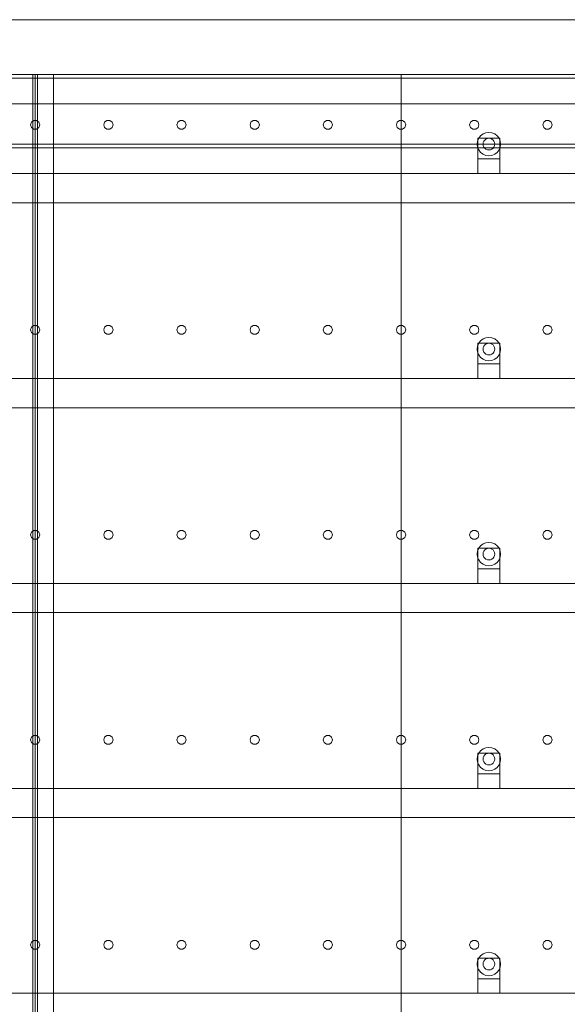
# Model space of a CAD drawing. Header units: millimetres. Extents: x -2233 to 61924, y -68080 to 6847.
# Tile 1014 of 1056: x 54440 to 55188, y 1655 to 3000. Entities that reach past the tile are written whole.
import ezdxf

# ---------------------------------------------------------------- set-up
doc = ezdxf.new("R2010")
doc.units = ezdxf.units.MM
doc.layers.add('lateral_secador', color=7, linetype='Continuous', lineweight=0)

msp = doc.modelspace()

# ---------------------------------------------------------------- linework, layer by layer
at = {"layer": 'lateral_secador'}
for p, q in [((54211.134, 3000), (55211.134, 3000)), ((40461.134, 2925), (60461.134, 2925)), ((40461.134, 2920), (60461.134, 2920)), ((54036.134, 2925), (54461.134, 2925)), ((54211.134, 2925), (55211.134, 2925)), ((54458.134, 2925), (54464.134, 2925)), ((54458.134, 2925), (54458.134, 60)), ((54461.134, 0), (54461.134, 2925)), ((54461.134, 2925), (54486.134, 2925)), ((54461.134, 1400), (54461.134, 2925)), ((54464.134, 60), (54464.134, 2925)), ((54486.134, 0), (54486.134, 2925)), ((54486.134, 2925), (54961.134, 2925)), ((54486.134, 1400), (54486.134, 2925)), ((54961.134, 0), (54961.134, 2925)), ((54961.134, 2925), (55461.134, 2925)), ((54961.134, 2925), (54961.134, 410)), ((40461.134, 2885), (60461.134, 2885)), ((54455.997, 2860.082), (54454.784, 2856.35)), ((54454.784, 2856.35), (54455.997, 2852.618)), ((54459.172, 2862.389), (54455.997, 2860.082)), ((54455.997, 2852.618), (54459.172, 2850.311)), ((54463.096, 2862.389), (54459.172, 2862.389)), ((54466.271, 2860.082), (54463.096, 2862.389)), ((54463.096, 2850.311), (54466.271, 2852.618)), ((54467.484, 2856.35), (54466.271, 2860.082)), ((54466.271, 2852.618), (54467.484, 2856.35)), ((54555.997, 2860.082), (54554.784, 2856.35)), ((54554.784, 2856.35), (54555.997, 2852.618)), ((54559.172, 2862.389), (54555.997, 2860.082)), ((54555.997, 2852.618), (54559.172, 2850.311)), ((54563.096, 2862.389), (54559.172, 2862.389)), ((54566.271, 2860.082), (54563.096, 2862.389)), ((54563.096, 2850.311), (54566.271, 2852.618)), ((54567.484, 2856.35), (54566.271, 2860.082)), ((54566.271, 2852.618), (54567.484, 2856.35)), ((54655.997, 2860.082), (54654.784, 2856.35)), ((54654.784, 2856.35), (54655.997, 2852.618)), ((54659.172, 2862.389), (54655.997, 2860.082)), ((54655.997, 2852.618), (54659.172, 2850.311)), ((54663.096, 2862.389), (54659.172, 2862.389)), ((54666.271, 2860.082), (54663.096, 2862.389)), ((54663.096, 2850.311), (54666.271, 2852.618)), ((54667.484, 2856.35), (54666.271, 2860.082)), ((54666.271, 2852.618), (54667.484, 2856.35)), ((54755.997, 2860.082), (54754.784, 2856.35)), ((54754.784, 2856.35), (54755.997, 2852.618)), ((54759.172, 2862.389), (54755.997, 2860.082)), ((54755.997, 2852.618), (54759.172, 2850.311)), ((54763.096, 2862.389), (54759.172, 2862.389)), ((54766.271, 2860.082), (54763.096, 2862.389)), ((54763.096, 2850.311), (54766.271, 2852.618)), ((54767.484, 2856.35), (54766.271, 2860.082)), ((54766.271, 2852.618), (54767.484, 2856.35)), ((54855.997, 2860.082), (54854.784, 2856.35)), ((54854.784, 2856.35), (54855.997, 2852.618)), ((54859.172, 2862.389), (54855.997, 2860.082)), ((54855.997, 2852.618), (54859.172, 2850.311)), ((54863.096, 2862.389), (54859.172, 2862.389)), ((54866.271, 2860.082), (54863.096, 2862.389)), ((54863.096, 2850.311), (54866.271, 2852.618)), ((54867.484, 2856.35), (54866.271, 2860.082)), ((54866.271, 2852.618), (54867.484, 2856.35)), ((54955.997, 2860.082), (54954.784, 2856.35)), ((54954.784, 2856.35), (54955.997, 2852.618)), ((54959.172, 2862.389), (54955.997, 2860.082)), ((54955.997, 2852.618), (54959.172, 2850.311)), ((54963.096, 2862.389), (54959.172, 2862.389)), ((54966.271, 2860.082), (54963.096, 2862.389)), ((54963.096, 2850.311), (54966.271, 2852.618)), ((54967.484, 2856.35), (54966.271, 2860.082)), ((54966.271, 2852.618), (54967.484, 2856.35)), ((55055.997, 2860.082), (55054.784, 2856.35)), ((55054.784, 2856.35), (55055.997, 2852.618)), ((55059.172, 2862.389), (55055.997, 2860.082)), ((55055.997, 2852.618), (55059.172, 2850.311)), ((55063.096, 2862.389), (55059.172, 2862.389)), ((55066.271, 2860.082), (55063.096, 2862.389)), ((55063.096, 2850.311), (55066.271, 2852.618)), ((55067.484, 2856.35), (55066.271, 2860.082)), ((55066.271, 2852.618), (55067.484, 2856.35)), ((55155.997, 2860.082), (55154.784, 2856.35)), ((55154.784, 2856.35), (55155.997, 2852.618)), ((55159.172, 2862.389), (55155.997, 2860.082)), ((55155.997, 2852.618), (55159.172, 2850.311)), ((55163.096, 2862.389), (55159.172, 2862.389)), ((55166.271, 2860.082), (55163.096, 2862.389)), ((55163.096, 2850.311), (55166.271, 2852.618)), ((55167.484, 2856.35), (55166.271, 2860.082)), ((55166.271, 2852.618), (55167.484, 2856.35)), ((54459.172, 2850.311), (54463.096, 2850.311)), ((54559.172, 2850.311), (54563.096, 2850.311)), ((54659.172, 2850.311), (54663.096, 2850.311)), ((54759.172, 2850.311), (54763.096, 2850.311)), ((54859.172, 2850.311), (54863.096, 2850.311)), ((54959.172, 2850.311), (54963.096, 2850.311)), ((55059.172, 2850.311), (55063.096, 2850.311)), ((55067.277, 2838), (55065.679, 2834.141)), ((55066.134, 2838), (55096.134, 2838)), ((55066.134, 2838), (55066.134, 2810)), ((55069.82, 2841.314), (55067.277, 2838)), ((55073.134, 2843.856), (55069.82, 2841.314)), ((55076.993, 2845.455), (55073.134, 2843.856)), ((55081.134, 2846), (55076.993, 2845.455)), ((55081.134, 2838), (55079.063, 2837.727)), ((55085.275, 2845.455), (55081.134, 2846)), ((55083.204, 2837.727), (55081.134, 2838)), ((55089.134, 2843.856), (55085.275, 2845.455)), ((55092.448, 2841.314), (55089.134, 2843.856)), ((55094.99, 2838), (55092.448, 2841.314)), ((55096.589, 2834.141), (55094.99, 2838)), ((55096.134, 2810), (55096.134, 2838)), ((55159.172, 2850.311), (55163.096, 2850.311)), ((40461.134, 2830), (60461.134, 2830)), ((40461.134, 2825), (60461.134, 2825)), ((55065.679, 2834.141), (55065.134, 2830)), ((55065.134, 2830), (55065.679, 2825.859)), ((55065.679, 2825.859), (55067.277, 2822)), ((55073.406, 2832.071), (55073.134, 2830)), ((55073.134, 2830), (55073.406, 2827.929)), ((55074.206, 2834), (55073.406, 2832.071)), ((55073.406, 2827.929), (55074.206, 2826)), ((55075.477, 2835.657), (55074.206, 2834)), ((55074.206, 2826), (55075.477, 2824.343)), ((55077.134, 2836.928), (55075.477, 2835.657)), ((55079.063, 2837.727), (55077.134, 2836.928)), ((55085.134, 2836.928), (55083.204, 2837.727)), ((55086.791, 2835.657), (55085.134, 2836.928)), ((55088.062, 2834), (55086.791, 2835.657)), ((55086.791, 2824.343), (55088.062, 2826)), ((55088.861, 2832.071), (55088.062, 2834)), ((55088.062, 2826), (55088.861, 2827.929)), ((55089.134, 2830), (55088.861, 2832.071)), ((55088.861, 2827.929), (55089.134, 2830)), ((55094.99, 2822), (55096.589, 2825.859)), ((55097.134, 2830), (55096.589, 2834.141)), ((55096.589, 2825.859), (55097.134, 2830)), ((55067.277, 2822), (55069.82, 2818.686)), ((55069.82, 2818.686), (55073.134, 2816.144)), ((55073.134, 2816.144), (55076.993, 2814.545)), ((55075.477, 2824.343), (55077.134, 2823.072)), ((55076.993, 2814.545), (55081.134, 2814)), ((55077.134, 2823.072), (55079.063, 2822.273)), ((55079.063, 2822.273), (55081.134, 2822)), ((55081.134, 2822), (55083.204, 2822.273)), ((55081.134, 2814), (55085.275, 2814.545)), ((55083.204, 2822.273), (55085.134, 2823.072)), ((55085.134, 2823.072), (55086.791, 2824.343)), ((55085.275, 2814.545), (55089.134, 2816.144)), ((55089.134, 2816.144), (55092.448, 2818.686)), ((55092.448, 2818.686), (55094.99, 2822)), ((55066.134, 2810), (55096.134, 2810)), ((55066.134, 2810), (55066.134, 2790)), ((55096.134, 2790), (55096.134, 2810)), ((40811.134, 2790), (60111.134, 2790)), ((55066.134, 2790), (55096.134, 2790)), ((40811.134, 2750), (60111.134, 2750)), ((54455.997, 2580.082), (54454.784, 2576.35)), ((54454.784, 2576.35), (54455.997, 2572.618)), ((54459.172, 2582.389), (54455.997, 2580.082)), ((54455.997, 2572.618), (54459.172, 2570.311)), ((54463.096, 2582.389), (54459.172, 2582.389)), ((54459.172, 2570.311), (54463.096, 2570.311)), ((54466.271, 2580.082), (54463.096, 2582.389)), ((54463.096, 2570.311), (54466.271, 2572.618)), ((54467.484, 2576.35), (54466.271, 2580.082)), ((54466.271, 2572.618), (54467.484, 2576.35)), ((54555.997, 2580.082), (54554.784, 2576.35)), ((54554.784, 2576.35), (54555.997, 2572.618)), ((54559.172, 2582.389), (54555.997, 2580.082)), ((54555.997, 2572.618), (54559.172, 2570.311)), ((54563.096, 2582.389), (54559.172, 2582.389)), ((54559.172, 2570.311), (54563.096, 2570.311)), ((54566.271, 2580.082), (54563.096, 2582.389)), ((54563.096, 2570.311), (54566.271, 2572.618)), ((54567.484, 2576.35), (54566.271, 2580.082)), ((54566.271, 2572.618), (54567.484, 2576.35)), ((54655.997, 2580.082), (54654.784, 2576.35)), ((54654.784, 2576.35), (54655.997, 2572.618)), ((54659.172, 2582.389), (54655.997, 2580.082)), ((54655.997, 2572.618), (54659.172, 2570.311)), ((54663.096, 2582.389), (54659.172, 2582.389)), ((54659.172, 2570.311), (54663.096, 2570.311)), ((54666.271, 2580.082), (54663.096, 2582.389)), ((54663.096, 2570.311), (54666.271, 2572.618)), ((54667.484, 2576.35), (54666.271, 2580.082)), ((54666.271, 2572.618), (54667.484, 2576.35)), ((54755.997, 2580.082), (54754.784, 2576.35)), ((54754.784, 2576.35), (54755.997, 2572.618)), ((54759.172, 2582.389), (54755.997, 2580.082)), ((54755.997, 2572.618), (54759.172, 2570.311)), ((54763.096, 2582.389), (54759.172, 2582.389)), ((54759.172, 2570.311), (54763.096, 2570.311)), ((54766.271, 2580.082), (54763.096, 2582.389)), ((54763.096, 2570.311), (54766.271, 2572.618)), ((54767.484, 2576.35), (54766.271, 2580.082)), ((54766.271, 2572.618), (54767.484, 2576.35)), ((54855.997, 2580.082), (54854.784, 2576.35)), ((54854.784, 2576.35), (54855.997, 2572.618)), ((54859.172, 2582.389), (54855.997, 2580.082)), ((54855.997, 2572.618), (54859.172, 2570.311)), ((54863.096, 2582.389), (54859.172, 2582.389)), ((54859.172, 2570.311), (54863.096, 2570.311)), ((54866.271, 2580.082), (54863.096, 2582.389)), ((54863.096, 2570.311), (54866.271, 2572.618)), ((54867.484, 2576.35), (54866.271, 2580.082)), ((54866.271, 2572.618), (54867.484, 2576.35)), ((54955.997, 2580.082), (54954.784, 2576.35)), ((54954.784, 2576.35), (54955.997, 2572.618)), ((54959.172, 2582.389), (54955.997, 2580.082)), ((54955.997, 2572.618), (54959.172, 2570.311)), ((54963.096, 2582.389), (54959.172, 2582.389)), ((54959.172, 2570.311), (54963.096, 2570.311)), ((54966.271, 2580.082), (54963.096, 2582.389)), ((54963.096, 2570.311), (54966.271, 2572.618)), ((54967.484, 2576.35), (54966.271, 2580.082)), ((54966.271, 2572.618), (54967.484, 2576.35)), ((55055.997, 2580.082), (55054.784, 2576.35)), ((55054.784, 2576.35), (55055.997, 2572.618)), ((55059.172, 2582.389), (55055.997, 2580.082)), ((55055.997, 2572.618), (55059.172, 2570.311)), ((55063.096, 2582.389), (55059.172, 2582.389)), ((55059.172, 2570.311), (55063.096, 2570.311)), ((55066.271, 2580.082), (55063.096, 2582.389)), ((55063.096, 2570.311), (55066.271, 2572.618)), ((55067.484, 2576.35), (55066.271, 2580.082)), ((55066.271, 2572.618), (55067.484, 2576.35)), ((55155.997, 2580.082), (55154.784, 2576.35)), ((55154.784, 2576.35), (55155.997, 2572.618)), ((55159.172, 2582.389), (55155.997, 2580.082)), ((55155.997, 2572.618), (55159.172, 2570.311)), ((55163.096, 2582.389), (55159.172, 2582.389)), ((55159.172, 2570.311), (55163.096, 2570.311)), ((55166.271, 2580.082), (55163.096, 2582.389)), ((55163.096, 2570.311), (55166.271, 2572.618)), ((55167.484, 2576.35), (55166.271, 2580.082)), ((55166.271, 2572.618), (55167.484, 2576.35)), ((55067.277, 2558), (55065.679, 2554.141)), ((55066.134, 2558), (55096.134, 2558)), ((55066.134, 2558), (55066.134, 2530)), ((55069.82, 2561.314), (55067.277, 2558)), ((55073.134, 2563.856), (55069.82, 2561.314)), ((55076.993, 2565.455), (55073.134, 2563.856)), ((55075.477, 2555.657), (55074.206, 2554)), ((55077.134, 2556.928), (55075.477, 2555.657)), ((55081.134, 2566), (55076.993, 2565.455)), ((55079.063, 2557.727), (55077.134, 2556.928)), ((55081.134, 2558), (55079.063, 2557.727)), ((55085.275, 2565.455), (55081.134, 2566)), ((55083.204, 2557.727), (55081.134, 2558)), ((55085.134, 2556.928), (55083.204, 2557.727)), ((55086.791, 2555.657), (55085.134, 2556.928)), ((55089.134, 2563.856), (55085.275, 2565.455)), ((55088.062, 2554), (55086.791, 2555.657)), ((55092.448, 2561.314), (55089.134, 2563.856)), ((55094.99, 2558), (55092.448, 2561.314)), ((55096.589, 2554.141), (55094.99, 2558)), ((55096.134, 2530), (55096.134, 2558)), ((55065.679, 2554.141), (55065.134, 2550)), ((55065.134, 2550), (55065.679, 2545.859)), ((55065.679, 2545.859), (55067.277, 2542)), ((55073.406, 2552.071), (55073.134, 2550)), ((55073.134, 2550), (55073.406, 2547.929)), ((55074.206, 2554), (55073.406, 2552.071)), ((55073.406, 2547.929), (55074.206, 2546)), ((55074.206, 2546), (55075.477, 2544.343)), ((55075.477, 2544.343), (55077.134, 2543.072)), ((55077.134, 2543.072), (55079.063, 2542.273)), ((55079.063, 2542.273), (55081.134, 2542)), ((55081.134, 2542), (55083.204, 2542.273)), ((55083.204, 2542.273), (55085.134, 2543.072)), ((55085.134, 2543.072), (55086.791, 2544.343)), ((55086.791, 2544.343), (55088.062, 2546)), ((55088.861, 2552.071), (55088.062, 2554)), ((55088.062, 2546), (55088.861, 2547.929)), ((55089.134, 2550), (55088.861, 2552.071)), ((55088.861, 2547.929), (55089.134, 2550)), ((55094.99, 2542), (55096.589, 2545.859)), ((55097.134, 2550), (55096.589, 2554.141)), ((55096.589, 2545.859), (55097.134, 2550)), ((55066.134, 2530), (55096.134, 2530)), ((55066.134, 2530), (55066.134, 2510)), ((55067.277, 2542), (55069.82, 2538.686)), ((55069.82, 2538.686), (55073.134, 2536.144)), ((55073.134, 2536.144), (55076.993, 2534.545)), ((55076.993, 2534.545), (55081.134, 2534)), ((55081.134, 2534), (55085.275, 2534.545)), ((55085.275, 2534.545), (55089.134, 2536.144)), ((55089.134, 2536.144), (55092.448, 2538.686)), ((55092.448, 2538.686), (55094.99, 2542)), ((55096.134, 2510), (55096.134, 2530)), ((40811.134, 2510), (60111.134, 2510)), ((55066.134, 2510), (55096.134, 2510)), ((40811.134, 2470), (60111.134, 2470)), ((54455.997, 2300.082), (54454.784, 2296.35)), ((54459.172, 2302.389), (54455.997, 2300.082)), ((54463.096, 2302.389), (54459.172, 2302.389)), ((54466.271, 2300.082), (54463.096, 2302.389)), ((54467.484, 2296.35), (54466.271, 2300.082)), ((54555.997, 2300.082), (54554.784, 2296.35)), ((54559.172, 2302.389), (54555.997, 2300.082)), ((54563.096, 2302.389), (54559.172, 2302.389)), ((54566.271, 2300.082), (54563.096, 2302.389)), ((54567.484, 2296.35), (54566.271, 2300.082)), ((54655.997, 2300.082), (54654.784, 2296.35)), ((54659.172, 2302.389), (54655.997, 2300.082)), ((54663.096, 2302.389), (54659.172, 2302.389)), ((54666.271, 2300.082), (54663.096, 2302.389)), ((54667.484, 2296.35), (54666.271, 2300.082)), ((54755.997, 2300.082), (54754.784, 2296.35)), ((54759.172, 2302.389), (54755.997, 2300.082)), ((54763.096, 2302.389), (54759.172, 2302.389)), ((54766.271, 2300.082), (54763.096, 2302.389)), ((54767.484, 2296.35), (54766.271, 2300.082)), ((54855.997, 2300.082), (54854.784, 2296.35)), ((54859.172, 2302.389), (54855.997, 2300.082)), ((54863.096, 2302.389), (54859.172, 2302.389)), ((54866.271, 2300.082), (54863.096, 2302.389)), ((54867.484, 2296.35), (54866.271, 2300.082)), ((54955.997, 2300.082), (54954.784, 2296.35)), ((54959.172, 2302.389), (54955.997, 2300.082)), ((54963.096, 2302.389), (54959.172, 2302.389)), ((54966.271, 2300.082), (54963.096, 2302.389)), ((54967.484, 2296.35), (54966.271, 2300.082)), ((55055.997, 2300.082), (55054.784, 2296.35)), ((55059.172, 2302.389), (55055.997, 2300.082)), ((55063.096, 2302.389), (55059.172, 2302.389)), ((55066.271, 2300.082), (55063.096, 2302.389)), ((55067.484, 2296.35), (55066.271, 2300.082)), ((55155.997, 2300.082), (55154.784, 2296.35)), ((55159.172, 2302.389), (55155.997, 2300.082)), ((55163.096, 2302.389), (55159.172, 2302.389)), ((55166.271, 2300.082), (55163.096, 2302.389)), ((55167.484, 2296.35), (55166.271, 2300.082)), ((54454.784, 2296.35), (54455.997, 2292.618)), ((54455.997, 2292.618), (54459.172, 2290.311)), ((54459.172, 2290.311), (54463.096, 2290.311)), ((54463.096, 2290.311), (54466.271, 2292.618)), ((54466.271, 2292.618), (54467.484, 2296.35)), ((54554.784, 2296.35), (54555.997, 2292.618)), ((54555.997, 2292.618), (54559.172, 2290.311)), ((54559.172, 2290.311), (54563.096, 2290.311)), ((54563.096, 2290.311), (54566.271, 2292.618)), ((54566.271, 2292.618), (54567.484, 2296.35)), ((54654.784, 2296.35), (54655.997, 2292.618)), ((54655.997, 2292.618), (54659.172, 2290.311)), ((54659.172, 2290.311), (54663.096, 2290.311)), ((54663.096, 2290.311), (54666.271, 2292.618)), ((54666.271, 2292.618), (54667.484, 2296.35)), ((54754.784, 2296.35), (54755.997, 2292.618)), ((54755.997, 2292.618), (54759.172, 2290.311)), ((54759.172, 2290.311), (54763.096, 2290.311)), ((54763.096, 2290.311), (54766.271, 2292.618)), ((54766.271, 2292.618), (54767.484, 2296.35)), ((54854.784, 2296.35), (54855.997, 2292.618)), ((54855.997, 2292.618), (54859.172, 2290.311)), ((54859.172, 2290.311), (54863.096, 2290.311)), ((54863.096, 2290.311), (54866.271, 2292.618)), ((54866.271, 2292.618), (54867.484, 2296.35)), ((54954.784, 2296.35), (54955.997, 2292.618)), ((54955.997, 2292.618), (54959.172, 2290.311)), ((54959.172, 2290.311), (54963.096, 2290.311)), ((54963.096, 2290.311), (54966.271, 2292.618)), ((54966.271, 2292.618), (54967.484, 2296.35)), ((55054.784, 2296.35), (55055.997, 2292.618)), ((55055.997, 2292.618), (55059.172, 2290.311)), ((55059.172, 2290.311), (55063.096, 2290.311)), ((55063.096, 2290.311), (55066.271, 2292.618)), ((55066.271, 2292.618), (55067.484, 2296.35)), ((55154.784, 2296.35), (55155.997, 2292.618)), ((55155.997, 2292.618), (55159.172, 2290.311)), ((55159.172, 2290.311), (55163.096, 2290.311)), ((55163.096, 2290.311), (55166.271, 2292.618)), ((55166.271, 2292.618), (55167.484, 2296.35)), ((55065.679, 2274.141), (55065.134, 2270)), ((55067.277, 2278), (55065.679, 2274.141)), ((55066.134, 2278), (55096.134, 2278)), ((55066.134, 2278), (55066.134, 2250)), ((55069.82, 2281.314), (55067.277, 2278)), ((55073.134, 2283.856), (55069.82, 2281.314)), ((55076.993, 2285.455), (55073.134, 2283.856)), ((55074.206, 2274), (55073.406, 2272.071)), ((55075.477, 2275.657), (55074.206, 2274)), ((55077.134, 2276.928), (55075.477, 2275.657)), ((55081.134, 2286), (55076.993, 2285.455)), ((55079.063, 2277.727), (55077.134, 2276.928)), ((55081.134, 2278), (55079.063, 2277.727)), ((55085.275, 2285.455), (55081.134, 2286)), ((55083.204, 2277.727), (55081.134, 2278)), ((55085.134, 2276.928), (55083.204, 2277.727)), ((55086.791, 2275.657), (55085.134, 2276.928)), ((55089.134, 2283.856), (55085.275, 2285.455)), ((55088.062, 2274), (55086.791, 2275.657)), ((55088.861, 2272.071), (55088.062, 2274)), ((55092.448, 2281.314), (55089.134, 2283.856)), ((55094.99, 2278), (55092.448, 2281.314)), ((55096.589, 2274.141), (55094.99, 2278)), ((55096.134, 2250), (55096.134, 2278)), ((55097.134, 2270), (55096.589, 2274.141)), ((55065.134, 2270), (55065.679, 2265.859)), ((55065.679, 2265.859), (55067.277, 2262)), ((55067.277, 2262), (55069.82, 2258.686)), ((55073.406, 2272.071), (55073.134, 2270)), ((55073.134, 2270), (55073.406, 2267.929)), ((55073.406, 2267.929), (55074.206, 2266)), ((55074.206, 2266), (55075.477, 2264.343)), ((55075.477, 2264.343), (55077.134, 2263.072)), ((55077.134, 2263.072), (55079.063, 2262.273)), ((55079.063, 2262.273), (55081.134, 2262)), ((55081.134, 2262), (55083.204, 2262.273)), ((55083.204, 2262.273), (55085.134, 2263.072)), ((55085.134, 2263.072), (55086.791, 2264.343)), ((55086.791, 2264.343), (55088.062, 2266)), ((55088.062, 2266), (55088.861, 2267.929)), ((55089.134, 2270), (55088.861, 2272.071)), ((55088.861, 2267.929), (55089.134, 2270)), ((55092.448, 2258.686), (55094.99, 2262)), ((55094.99, 2262), (55096.589, 2265.859)), ((55096.589, 2265.859), (55097.134, 2270)), ((55066.134, 2250), (55096.134, 2250)), ((55066.134, 2250), (55066.134, 2230)), ((55069.82, 2258.686), (55073.134, 2256.144)), ((55073.134, 2256.144), (55076.993, 2254.545)), ((55076.993, 2254.545), (55081.134, 2254)), ((55081.134, 2254), (55085.275, 2254.545)), ((55085.275, 2254.545), (55089.134, 2256.144)), ((55089.134, 2256.144), (55092.448, 2258.686)), ((55096.134, 2230), (55096.134, 2250)), ((40811.134, 2230), (60111.134, 2230)), ((55066.134, 2230), (55096.134, 2230)), ((40811.134, 2190), (60111.134, 2190)), ((54455.997, 2020.082), (54454.784, 2016.35)), ((54459.172, 2022.389), (54455.997, 2020.082)), ((54463.096, 2022.389), (54459.172, 2022.389)), ((54466.271, 2020.082), (54463.096, 2022.389)), ((54467.484, 2016.35), (54466.271, 2020.082)), ((54555.997, 2020.082), (54554.784, 2016.35)), ((54559.172, 2022.389), (54555.997, 2020.082)), ((54563.096, 2022.389), (54559.172, 2022.389)), ((54566.271, 2020.082), (54563.096, 2022.389)), ((54567.484, 2016.35), (54566.271, 2020.082)), ((54655.997, 2020.082), (54654.784, 2016.35)), ((54659.172, 2022.389), (54655.997, 2020.082)), ((54663.096, 2022.389), (54659.172, 2022.389)), ((54666.271, 2020.082), (54663.096, 2022.389)), ((54667.484, 2016.35), (54666.271, 2020.082)), ((54755.997, 2020.082), (54754.784, 2016.35)), ((54759.172, 2022.389), (54755.997, 2020.082)), ((54763.096, 2022.389), (54759.172, 2022.389)), ((54766.271, 2020.082), (54763.096, 2022.389)), ((54767.484, 2016.35), (54766.271, 2020.082)), ((54855.997, 2020.082), (54854.784, 2016.35)), ((54859.172, 2022.389), (54855.997, 2020.082)), ((54863.096, 2022.389), (54859.172, 2022.389)), ((54866.271, 2020.082), (54863.096, 2022.389)), ((54867.484, 2016.35), (54866.271, 2020.082)), ((54955.997, 2020.082), (54954.784, 2016.35)), ((54959.172, 2022.389), (54955.997, 2020.082)), ((54963.096, 2022.389), (54959.172, 2022.389)), ((54966.271, 2020.082), (54963.096, 2022.389)), ((54967.484, 2016.35), (54966.271, 2020.082)), ((55055.997, 2020.082), (55054.784, 2016.35)), ((55059.172, 2022.389), (55055.997, 2020.082)), ((55063.096, 2022.389), (55059.172, 2022.389)), ((55066.271, 2020.082), (55063.096, 2022.389)), ((55067.484, 2016.35), (55066.271, 2020.082)), ((55155.997, 2020.082), (55154.784, 2016.35)), ((55159.172, 2022.389), (55155.997, 2020.082)), ((55163.096, 2022.389), (55159.172, 2022.389)), ((55166.271, 2020.082), (55163.096, 2022.389)), ((55167.484, 2016.35), (55166.271, 2020.082)), ((54454.784, 2016.35), (54455.997, 2012.618)), ((54455.997, 2012.618), (54459.172, 2010.311)), ((54459.172, 2010.311), (54463.096, 2010.311)), ((54463.096, 2010.311), (54466.271, 2012.618)), ((54466.271, 2012.618), (54467.484, 2016.35)), ((54554.784, 2016.35), (54555.997, 2012.618)), ((54555.997, 2012.618), (54559.172, 2010.311)), ((54559.172, 2010.311), (54563.096, 2010.311)), ((54563.096, 2010.311), (54566.271, 2012.618)), ((54566.271, 2012.618), (54567.484, 2016.35)), ((54654.784, 2016.35), (54655.997, 2012.618)), ((54655.997, 2012.618), (54659.172, 2010.311)), ((54659.172, 2010.311), (54663.096, 2010.311)), ((54663.096, 2010.311), (54666.271, 2012.618)), ((54666.271, 2012.618), (54667.484, 2016.35)), ((54754.784, 2016.35), (54755.997, 2012.618)), ((54755.997, 2012.618), (54759.172, 2010.311)), ((54759.172, 2010.311), (54763.096, 2010.311)), ((54763.096, 2010.311), (54766.271, 2012.618)), ((54766.271, 2012.618), (54767.484, 2016.35)), ((54854.784, 2016.35), (54855.997, 2012.618)), ((54855.997, 2012.618), (54859.172, 2010.311)), ((54859.172, 2010.311), (54863.096, 2010.311)), ((54863.096, 2010.311), (54866.271, 2012.618)), ((54866.271, 2012.618), (54867.484, 2016.35)), ((54954.784, 2016.35), (54955.997, 2012.618)), ((54955.997, 2012.618), (54959.172, 2010.311)), ((54959.172, 2010.311), (54963.096, 2010.311)), ((54963.096, 2010.311), (54966.271, 2012.618)), ((54966.271, 2012.618), (54967.484, 2016.35)), ((55054.784, 2016.35), (55055.997, 2012.618)), ((55055.997, 2012.618), (55059.172, 2010.311)), ((55059.172, 2010.311), (55063.096, 2010.311)), ((55063.096, 2010.311), (55066.271, 2012.618)), ((55066.271, 2012.618), (55067.484, 2016.35)), ((55076.993, 2005.455), (55073.134, 2003.856)), ((55081.134, 2006), (55076.993, 2005.455)), ((55085.275, 2005.455), (55081.134, 2006)), ((55089.134, 2003.856), (55085.275, 2005.455)), ((55154.784, 2016.35), (55155.997, 2012.618)), ((55155.997, 2012.618), (55159.172, 2010.311)), ((55159.172, 2010.311), (55163.096, 2010.311)), ((55163.096, 2010.311), (55166.271, 2012.618)), ((55166.271, 2012.618), (55167.484, 2016.35)), ((55065.679, 1994.141), (55065.134, 1990)), ((55067.277, 1998), (55065.679, 1994.141)), ((55066.134, 1998), (55096.134, 1998)), ((55066.134, 1998), (55066.134, 1970)), ((55069.82, 2001.314), (55067.277, 1998)), ((55073.134, 2003.856), (55069.82, 2001.314)), ((55073.406, 1992.071), (55073.134, 1990)), ((55074.206, 1994), (55073.406, 1992.071)), ((55075.477, 1995.657), (55074.206, 1994)), ((55077.134, 1996.928), (55075.477, 1995.657)), ((55079.063, 1997.727), (55077.134, 1996.928)), ((55081.134, 1998), (55079.063, 1997.727)), ((55083.204, 1997.727), (55081.134, 1998)), ((55085.134, 1996.928), (55083.204, 1997.727)), ((55086.791, 1995.657), (55085.134, 1996.928)), ((55088.062, 1994), (55086.791, 1995.657)), ((55088.861, 1992.071), (55088.062, 1994)), ((55089.134, 1990), (55088.861, 1992.071)), ((55092.448, 2001.314), (55089.134, 2003.856)), ((55094.99, 1998), (55092.448, 2001.314)), ((55096.589, 1994.141), (55094.99, 1998)), ((55096.134, 1970), (55096.134, 1998)), ((55097.134, 1990), (55096.589, 1994.141)), ((55065.134, 1990), (55065.679, 1985.859)), ((55065.679, 1985.859), (55067.277, 1982)), ((55067.277, 1982), (55069.82, 1978.686)), ((55069.82, 1978.686), (55073.134, 1976.144)), ((55073.134, 1990), (55073.406, 1987.929)), ((55073.406, 1987.929), (55074.206, 1986)), ((55074.206, 1986), (55075.477, 1984.343)), ((55075.477, 1984.343), (55077.134, 1983.072)), ((55077.134, 1983.072), (55079.063, 1982.273)), ((55079.063, 1982.273), (55081.134, 1982)), ((55081.134, 1982), (55083.204, 1982.273)), ((55083.204, 1982.273), (55085.134, 1983.072)), ((55085.134, 1983.072), (55086.791, 1984.343)), ((55086.791, 1984.343), (55088.062, 1986)), ((55088.062, 1986), (55088.861, 1987.929)), ((55088.861, 1987.929), (55089.134, 1990)), ((55089.134, 1976.144), (55092.448, 1978.686)), ((55092.448, 1978.686), (55094.99, 1982)), ((55094.99, 1982), (55096.589, 1985.859)), ((55096.589, 1985.859), (55097.134, 1990)), ((55066.134, 1970), (55096.134, 1970)), ((55066.134, 1970), (55066.134, 1950)), ((55073.134, 1976.144), (55076.993, 1974.545)), ((55076.993, 1974.545), (55081.134, 1974)), ((55081.134, 1974), (55085.275, 1974.545)), ((55085.275, 1974.545), (55089.134, 1976.144)), ((55096.134, 1950), (55096.134, 1970)), ((40811.134, 1950), (60111.134, 1950)), ((55066.134, 1950), (55096.134, 1950)), ((40811.134, 1910), (60111.134, 1910)), ((54455.997, 1740.082), (54454.784, 1736.35)), ((54454.784, 1736.35), (54455.997, 1732.618)), ((54459.172, 1742.389), (54455.997, 1740.082)), ((54463.096, 1742.389), (54459.172, 1742.389)), ((54466.271, 1740.082), (54463.096, 1742.389)), ((54467.484, 1736.35), (54466.271, 1740.082)), ((54466.271, 1732.618), (54467.484, 1736.35)), ((54555.997, 1740.082), (54554.784, 1736.35)), ((54554.784, 1736.35), (54555.997, 1732.618)), ((54559.172, 1742.389), (54555.997, 1740.082)), ((54563.096, 1742.389), (54559.172, 1742.389)), ((54566.271, 1740.082), (54563.096, 1742.389)), ((54567.484, 1736.35), (54566.271, 1740.082)), ((54566.271, 1732.618), (54567.484, 1736.35)), ((54655.997, 1740.082), (54654.784, 1736.35)), ((54654.784, 1736.35), (54655.997, 1732.618)), ((54659.172, 1742.389), (54655.997, 1740.082)), ((54663.096, 1742.389), (54659.172, 1742.389)), ((54666.271, 1740.082), (54663.096, 1742.389)), ((54667.484, 1736.35), (54666.271, 1740.082)), ((54666.271, 1732.618), (54667.484, 1736.35)), ((54755.997, 1740.082), (54754.784, 1736.35)), ((54754.784, 1736.35), (54755.997, 1732.618)), ((54759.172, 1742.389), (54755.997, 1740.082)), ((54763.096, 1742.389), (54759.172, 1742.389)), ((54766.271, 1740.082), (54763.096, 1742.389)), ((54767.484, 1736.35), (54766.271, 1740.082)), ((54766.271, 1732.618), (54767.484, 1736.35)), ((54855.997, 1740.082), (54854.784, 1736.35)), ((54854.784, 1736.35), (54855.997, 1732.618)), ((54859.172, 1742.389), (54855.997, 1740.082)), ((54863.096, 1742.389), (54859.172, 1742.389)), ((54866.271, 1740.082), (54863.096, 1742.389)), ((54867.484, 1736.35), (54866.271, 1740.082)), ((54866.271, 1732.618), (54867.484, 1736.35)), ((54955.997, 1740.082), (54954.784, 1736.35)), ((54954.784, 1736.35), (54955.997, 1732.618)), ((54959.172, 1742.389), (54955.997, 1740.082)), ((54963.096, 1742.389), (54959.172, 1742.389)), ((54966.271, 1740.082), (54963.096, 1742.389)), ((54967.484, 1736.35), (54966.271, 1740.082)), ((54966.271, 1732.618), (54967.484, 1736.35)), ((55055.997, 1740.082), (55054.784, 1736.35)), ((55054.784, 1736.35), (55055.997, 1732.618)), ((55059.172, 1742.389), (55055.997, 1740.082)), ((55063.096, 1742.389), (55059.172, 1742.389)), ((55066.271, 1740.082), (55063.096, 1742.389)), ((55067.484, 1736.35), (55066.271, 1740.082)), ((55066.271, 1732.618), (55067.484, 1736.35)), ((55155.997, 1740.082), (55154.784, 1736.35)), ((55154.784, 1736.35), (55155.997, 1732.618)), ((55159.172, 1742.389), (55155.997, 1740.082)), ((55163.096, 1742.389), (55159.172, 1742.389)), ((55166.271, 1740.082), (55163.096, 1742.389)), ((55167.484, 1736.35), (55166.271, 1740.082)), ((55166.271, 1732.618), (55167.484, 1736.35)), ((54455.997, 1732.618), (54459.172, 1730.311)), ((54459.172, 1730.311), (54463.096, 1730.311)), ((54463.096, 1730.311), (54466.271, 1732.618)), ((54555.997, 1732.618), (54559.172, 1730.311)), ((54559.172, 1730.311), (54563.096, 1730.311)), ((54563.096, 1730.311), (54566.271, 1732.618)), ((54655.997, 1732.618), (54659.172, 1730.311)), ((54659.172, 1730.311), (54663.096, 1730.311)), ((54663.096, 1730.311), (54666.271, 1732.618)), ((54755.997, 1732.618), (54759.172, 1730.311)), ((54759.172, 1730.311), (54763.096, 1730.311)), ((54763.096, 1730.311), (54766.271, 1732.618)), ((54855.997, 1732.618), (54859.172, 1730.311)), ((54859.172, 1730.311), (54863.096, 1730.311)), ((54863.096, 1730.311), (54866.271, 1732.618)), ((54955.997, 1732.618), (54959.172, 1730.311)), ((54959.172, 1730.311), (54963.096, 1730.311)), ((54963.096, 1730.311), (54966.271, 1732.618)), ((55055.997, 1732.618), (55059.172, 1730.311)), ((55059.172, 1730.311), (55063.096, 1730.311)), ((55063.096, 1730.311), (55066.271, 1732.618)), ((55073.134, 1723.856), (55069.82, 1721.314)), ((55076.993, 1725.455), (55073.134, 1723.856)), ((55081.134, 1726), (55076.993, 1725.455)), ((55085.275, 1725.455), (55081.134, 1726)), ((55089.134, 1723.856), (55085.275, 1725.455)), ((55092.448, 1721.314), (55089.134, 1723.856)), ((55155.997, 1732.618), (55159.172, 1730.311)), ((55159.172, 1730.311), (55163.096, 1730.311)), ((55163.096, 1730.311), (55166.271, 1732.618)), ((55065.679, 1714.141), (55065.134, 1710)), ((55065.134, 1710), (55065.679, 1705.859)), ((55067.277, 1718), (55065.679, 1714.141)), ((55066.134, 1718), (55096.134, 1718)), ((55066.134, 1718), (55066.134, 1690)), ((55069.82, 1721.314), (55067.277, 1718)), ((55073.406, 1712.071), (55073.134, 1710)), ((55073.134, 1710), (55073.406, 1707.929)), ((55074.206, 1714), (55073.406, 1712.071)), ((55075.477, 1715.657), (55074.206, 1714)), ((55077.134, 1716.928), (55075.477, 1715.657)), ((55079.063, 1717.727), (55077.134, 1716.928)), ((55081.134, 1718), (55079.063, 1717.727)), ((55083.204, 1717.727), (55081.134, 1718)), ((55085.134, 1716.928), (55083.204, 1717.727)), ((55086.791, 1715.657), (55085.134, 1716.928)), ((55088.062, 1714), (55086.791, 1715.657)), ((55088.861, 1712.071), (55088.062, 1714)), ((55089.134, 1710), (55088.861, 1712.071)), ((55088.861, 1707.929), (55089.134, 1710)), ((55094.99, 1718), (55092.448, 1721.314)), ((55096.589, 1714.141), (55094.99, 1718)), ((55096.134, 1690), (55096.134, 1718)), ((55097.134, 1710), (55096.589, 1714.141)), ((55096.589, 1705.859), (55097.134, 1710)), ((55065.679, 1705.859), (55067.277, 1702)), ((55067.277, 1702), (55069.82, 1698.686)), ((55069.82, 1698.686), (55073.134, 1696.144)), ((55073.134, 1696.144), (55076.993, 1694.545)), ((55073.406, 1707.929), (55074.206, 1706)), ((55074.206, 1706), (55075.477, 1704.343)), ((55075.477, 1704.343), (55077.134, 1703.072)), ((55077.134, 1703.072), (55079.063, 1702.273)), ((55079.063, 1702.273), (55081.134, 1702)), ((55081.134, 1702), (55083.204, 1702.273)), ((55083.204, 1702.273), (55085.134, 1703.072)), ((55085.134, 1703.072), (55086.791, 1704.343)), ((55085.275, 1694.545), (55089.134, 1696.144)), ((55086.791, 1704.343), (55088.062, 1706)), ((55088.062, 1706), (55088.861, 1707.929)), ((55089.134, 1696.144), (55092.448, 1698.686)), ((55092.448, 1698.686), (55094.99, 1702)), ((55094.99, 1702), (55096.589, 1705.859)), ((55066.134, 1690), (55096.134, 1690)), ((55066.134, 1690), (55066.134, 1670)), ((55076.993, 1694.545), (55081.134, 1694)), ((55081.134, 1694), (55085.275, 1694.545)), ((55096.134, 1670), (55096.134, 1690)), ((40811.134, 1670), (60111.134, 1670)), ((55066.134, 1670), (55096.134, 1670))]:
    msp.add_line(p, q, dxfattribs=at)

doc.saveas('drawing.dxf')
